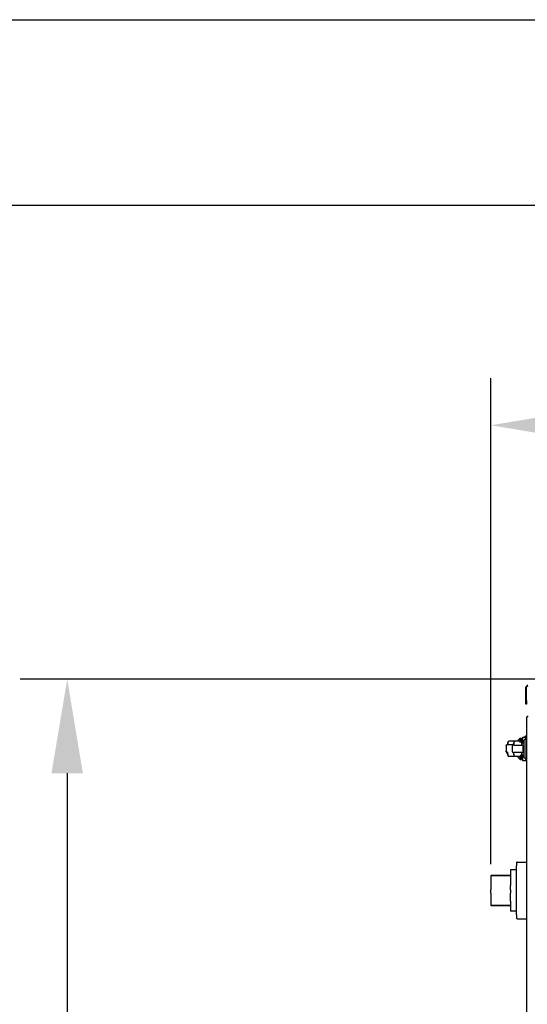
# Model space of a CAD drawing. Extents: x -156717 to 425753, y -51191 to 363295.
# Tile 278 of 502: x 134482 to 135156, y 112950 to 114257. Entities that reach past the tile are written whole.
import ezdxf

# ---------------------------------------------------------------- set-up
doc = ezdxf.new("R2010")
doc.units = 0
doc.header["$LTSCALE"] = 50
doc.layers.get('0').update_dxf_attribs({"linetype": 'CONTINUOUS'})
doc.layers.get('Defpoints').update_dxf_attribs({"linetype": 'CONTINUOUS'})
doc.layers.add('WL570---_TOEVOER', color=3, linetype='CONTINUOUS')
doc.styles.get("Standard").update_dxf_attribs({"font": 'ARIAL.TTF'})
doc.dimstyles.new('ISO-25', dxfattribs={"dimtxt": 2.5, "dimasz": 2.5, "dimexe": 1.25, "dimexo": 0.625, "dimtad": 1, "dimtih": 1, "dimdec": 4, "dimdsep": 46, "dimtxsty": 'Standard', "dimcen": 2.5, "dimadec": 0, "dimazin": 0, "dimtfac": 1, "dimtdec": 4, "dimtmove": 0, "dimatfit": 3, "dimfxl": 0, "dimtvp": 1, "dimtolj": 1, "dimtzin": 0, "dimarcsym": 0})

# ---------------------------------------------------------------- blocks, each defined once
blk = doc.blocks.new('*D172')
at = {"layer": 'Defpoints', "color": 0, "transparency": 16777216}
for p in [(134545.3, 113381.5), (135940.4, 113381.5), (135156.7, 112051.7)]:
    blk.add_point(p, dxfattribs=at)
at = {"layer": 'WL570---_TOEVOER', "color": 0, "lineweight": -2, "transparency": 16777216}
for p, q in [((135909.1, 113381.5), (134482.8, 113381.5)), ((134545.3, 113256.5), (134545.3, 112794.1)), ((134545.3, 112176.7), (134545.3, 112603.9)), ((135125.5, 112051.7), (134482.8, 112051.7))]:
    blk.add_line(p, q, dxfattribs=at)
at = {"layer": 'WL570---_TOEVOER', "color": 0, "transparency": 16777216}
for points in [[(134524.4, 113256.5), (134566.1, 113256.5), (134545.3, 113381.5)], [(134524.4, 112176.7), (134566.1, 112176.7), (134545.3, 112051.7)]]:
    blk.add_solid(points, dxfattribs=at)
at = {"layer": 'WL570---_TOEVOER', "color": 0, "transparency": 16777216, "insert": (134545.3, 112699), "char_height": 125, "attachment_point": 5}
blk.add_mtext('\\A1;1330 HT', dxfattribs=at)
blk = doc.blocks.new('*D173')
at = {"layer": 'Defpoints', "color": 0, "transparency": 16777216}
for p in [(137229.4, 113718.6), (135107.6, 113104.7), (137229.4, 112478.1)]:
    blk.add_point(p, dxfattribs=at)
at = {"layer": 'WL570---_TOEVOER', "color": 0, "lineweight": -2, "transparency": 16777216}
for p, q in [((135107.6, 113135.9), (135107.6, 113781.1)), ((137229.4, 112509.4), (137229.4, 113781.1)), ((135232.6, 113718.6), (137104.4, 113718.6))]:
    blk.add_line(p, q, dxfattribs=at)
at = {"layer": 'WL570---_TOEVOER', "color": 0, "transparency": 16777216}
for points in [[(135232.6, 113739.4), (135232.6, 113697.7), (135107.6, 113718.6)], [(137104.4, 113739.4), (137104.4, 113697.7), (137229.4, 113718.6)]]:
    blk.add_solid(points, dxfattribs=at)
at = {"layer": 'WL570---_TOEVOER', "color": 0, "transparency": 16777216, "insert": (136154.1, 113812.6), "char_height": 125, "attachment_point": 5}
blk.add_mtext('\\A1;2122 HT', dxfattribs=at)

msp = doc.modelspace()

# ---------------------------------------------------------------- linework, layer by layer
at = {"color": 7, "linetype": 'Continuous'}
for p, q in [((131139.19098, 114257.1833), (141479.15977, 114257.1833)), ((131385.38072, 114010.99357), (141232.97004, 114010.99357)), ((135155.10962, 113353.07658), (135155.10962, 113370.57913)), ((135155.10962, 113353.07658), (135154.10948, 113353.07658)), ((135155.10962, 113353.07658), (135155.10962, 113348.07585)), ((135155.10962, 113348.07585), (135154.10948, 113348.07585))]:
    msp.add_line(p, q, dxfattribs=at)
at = {"color": 3, "linetype": 'Continuous'}
for p, q in [((135154.10948, 113353.07658), (135154.10948, 113370.57913)), ((135154.10948, 113348.07585), (135154.10948, 113353.07658))]:
    msp.add_line(p, q, dxfattribs=at)
at = {"color": 6, "linetype": 'Continuous'}
for p, q in [((135155.6097, 113330.87335), (135156.01164, 113331.87337)), ((135155.6097, 113081.52212), (135155.6097, 113330.87335)), ((135156.01164, 113331.87337), (135157.10991, 113332.87371)), ((135130.29672, 113298.30709), (135130.03395, 113297.71346)), ((135130.99095, 113298.82767), (135130.29672, 113298.30709)), ((135131.50539, 113298.91868), (135130.99095, 113298.82767)), ((135138.10714, 113298.91869), (135131.49246, 113298.91869)), ((135139.02031, 113298.91869), (135138.10714, 113298.91869)), ((135139.02668, 113298.80174), (135138.11518, 113297.5736)), ((135139.53429, 113298.71398), (135139.0074, 113298.91868)), ((135139.60721, 113298.91867), (135139.02668, 113298.80174)), ((135147.1215, 113298.91869), (135139.59365, 113298.91869)), ((135143.50793, 113299.91883), (135144.81464, 113301.22555)), ((135143.50793, 113299.91883), (135144.81464, 113301.22555)), ((135143.50793, 113299.91883), (135143.50793, 113298.91869)), ((135144.81464, 113301.22555), (135146.50837, 113302.91927)), ((135144.81464, 113301.22555), (135146.50837, 113302.91927)), ((135146.50837, 113302.91927), (135147.50851, 113302.91927)), ((135146.50837, 113302.91927), (135147.50851, 113302.91927)), ((135146.50837, 113299.64342), (135146.50837, 113302.91927)), ((135146.50837, 113298.91869), (135146.50837, 113299.64342)), ((135146.50837, 113297.41421), (135146.50837, 113298.91869)), ((135147.68848, 113298.80174), (135147.10794, 113298.91867)), ((135147.30849, 113302.91927), (135148.30863, 113302.91927)), ((135147.30849, 113302.91927), (135148.30863, 113302.91927)), ((135147.50851, 113299.58429), (135147.50851, 113302.91927)), ((135147.50851, 113298.91869), (135147.50851, 113299.58429)), ((135147.50851, 113297.41421), (135147.50851, 113298.91869)), ((135148.60801, 113298.91869), (135147.50851, 113298.91869)), ((135148.59997, 113297.5736), (135147.68848, 113298.80174)), ((135148.30863, 113299.58429), (135148.30863, 113302.91927)), ((135148.30863, 113301.30054), (135149.10875, 113301.30054)), ((135148.30863, 113300.48524), (135149.10875, 113300.48524)), ((135148.30863, 113298.91869), (135148.30863, 113299.58429)), ((135148.30863, 113297.96615), (135148.30863, 113298.91869)), ((135149.80885, 113298.91869), (135148.60801, 113298.91869)), ((135149.10875, 113301.30054), (135149.10875, 113300.48524)), ((135149.10875, 113299.91883), (135149.10875, 113300.48524)), ((135149.10875, 113299.09949), (135149.10875, 113299.91883)), ((135149.10875, 113298.91869), (135149.10875, 113299.09949)), ((135149.80885, 113304.25232), (135153.80943, 113304.25232)), ((135149.80885, 113304.25232), (135149.80885, 113299.91883)), ((135149.80885, 113299.91883), (135149.80885, 113299.10672)), ((135149.80885, 113299.10672), (135149.80885, 113299.01981)), ((135149.80885, 113299.01981), (135149.80885, 113297.41421)), ((135150.809, 113299.01981), (135149.80885, 113299.01981)), ((135151.60911, 113299.01981), (135150.809, 113299.01981)), ((135151.60911, 113299.91883), (135154.60955, 113302.91927)), ((135151.60911, 113299.91883), (135154.60955, 113302.91927)), ((135151.60911, 113299.91883), (135151.60911, 113296.69503)), ((135151.87401, 113304.25232), (135152.35283, 113304.73115)), ((135151.87401, 113304.25232), (135152.35283, 113304.73115)), ((135152.35283, 113304.73115), (135152.57525, 113304.95357)), ((135152.35283, 113304.73115), (135152.57525, 113304.95357)), ((135152.57525, 113304.95357), (135152.80476, 113305.18308)), ((135152.57525, 113304.95357), (135152.80476, 113305.18308)), ((135152.80476, 113305.18308), (135153.07533, 113305.45364)), ((135152.80476, 113305.18308), (135153.07533, 113305.45364)), ((135153.07533, 113305.45364), (135153.80943, 113306.18775)), ((135153.07533, 113305.45364), (135153.80943, 113306.18775)), ((135153.80943, 113306.18775), (135154.80958, 113306.18775)), ((135153.80943, 113306.18775), (135154.80958, 113306.18775)), ((135153.80943, 113305.34792), (135153.80943, 113306.18775)), ((135153.80943, 113304.25232), (135153.80943, 113305.34792)), ((135153.80943, 113304.25232), (135154.60955, 113304.25232)), ((135153.80943, 113304.25232), (135154.36576, 113303.34387)), ((135153.80943, 113302.91189), (135153.80943, 113304.25232)), ((135154.36576, 113303.34387), (135154.41032, 113303.25298)), ((135154.57748, 113302.90392), (135154.39996, 113303.27467)), ((135154.60955, 113304.25232), (135155.16588, 113303.34387)), ((135154.60955, 113302.91927), (135155.6097, 113302.91927)), ((135154.60955, 113302.91927), (135155.6097, 113302.91927)), ((135154.60955, 113299.64342), (135154.60955, 113302.91927)), ((135154.60955, 113298.91869), (135154.60955, 113299.64342)), ((135154.60955, 113291.34866), (135154.60955, 113298.91869)), ((135154.80958, 113305.34792), (135154.80958, 113306.18775)), ((135154.80958, 113305.34792), (135155.20008, 113305.34792)), ((135154.80958, 113303.92568), (135154.80958, 113305.34792)), ((135154.80958, 113302.85276), (135154.80958, 113303.92568)), ((135155.16588, 113303.34387), (135155.21044, 113303.25298)), ((135128.00567, 113293.09765), (135128.30864, 113294.00195)), ((135128.00567, 113293.09765), (135128.00567, 113292.81431)), ((135128.00567, 113292.81431), (135128.00567, 113286.10166)), ((135128.00567, 113285.04958), (135128.00567, 113286.10166)), ((135128.13977, 113285.63789), (135128.00567, 113286.10166)), ((135128.23729, 113285.30062), (135128.13977, 113285.63789)), ((135128.73142, 113284.81622), (135128.23729, 113285.30062)), ((135128.30864, 113294.00195), (135128.88245, 113294.46298)), ((135128.88245, 113294.46298), (135129.42693, 113294.6006)), ((135129.42693, 113294.6006), (135129.51779, 113294.60315)), ((135129.51779, 113294.60315), (135130.00596, 113294.61683)), ((135129.79761, 113295.38523), (135129.74339, 113294.6472)), ((135129.74339, 113294.6472), (135129.74905, 113294.72929)), ((135129.84973, 113296.0125), (135129.79761, 113295.38523)), ((135129.89723, 113296.5301), (135129.84973, 113296.0125)), ((135129.93821, 113296.94087), (135129.89723, 113296.5301)), ((135129.95583, 113297.10758), (135129.93821, 113296.94087)), ((135129.98502, 113297.36865), (135129.95583, 113297.10758)), ((135130.00684, 113297.54579), (135129.98502, 113297.36865)), ((135130.00596, 113297.41159), (135130.00601, 113297.42396)), ((135130.00596, 113297.28436), (135130.00596, 113295.63252)), ((135130.00596, 113295.05171), (135130.00596, 113294.72883)), ((135130.00596, 113294.61683), (135130.79748, 113294.61683)), ((135130.00601, 113297.42396), (135130.00738, 113297.47261)), ((135130.03395, 113297.71346), (135130.00684, 113297.54579)), ((135130.79748, 113294.61683), (135137.85141, 113294.61683)), ((135136.10685, 113292.41774), (135136.10685, 113285.41672)), ((135137.61225, 113293.91796), (135137.61927, 113293.91796)), ((135138.10714, 113293.91796), (135137.61225, 113293.91796)), ((135137.84999, 113294.48276), (135137.79719, 113293.91796)), ((135137.85141, 113294.38231), (135138.09421, 113297.29096)), ((135137.9417, 113295.46402), (135137.85141, 113294.38231)), ((135138.09404, 113297.28937), (135137.9417, 113295.46402)), ((135138.10714, 113297.41497), (135138.09404, 113297.28937)), ((135138.09421, 113297.29096), (135138.09425, 113297.29138)), ((135138.09425, 113297.29138), (135138.10714, 113297.41497)), ((135138.10714, 113295.34674), (135138.10714, 113297.29038)), ((135138.10714, 113293.91796), (135138.89866, 113293.91796)), ((135138.89866, 113293.91796), (135147.8165, 113293.91796)), ((135147.8165, 113293.91796), (135148.60801, 113293.91796)), ((135148.60801, 113297.41421), (135148.62126, 113297.28793)), ((135148.62114, 113297.28906), (135148.60801, 113297.41421)), ((135148.60801, 113296.91853), (135148.80987, 113294.55223)), ((135148.81067, 113294.541), (135148.60801, 113296.91853)), ((135148.90472, 113293.91796), (135148.60801, 113293.91796)), ((135148.60803, 113296.9184), (135151.60911, 113296.9184)), ((135148.62115, 113297.28891), (135148.62114, 113297.28906)), ((135148.62126, 113297.28793), (135148.65178, 113296.92218)), ((135148.65178, 113296.92218), (135148.77347, 113295.464)), ((135148.77347, 113295.464), (135148.86374, 113294.38231)), ((135148.80987, 113294.55223), (135148.81239, 113294.48101)), ((135148.83265, 113293.91796), (135148.81067, 113294.541)), ((135148.81239, 113294.48101), (135148.83102, 113293.95388)), ((135148.91598, 113293.87579), (135148.86516, 113294.48287)), ((135149.10649, 113293.91796), (135148.90472, 113293.91796)), ((135149.02009, 113293.91796), (135149.09588, 113293.91796)), ((135149.09588, 113293.91796), (135149.10649, 113293.91796)), ((135150.6083, 113290.91752), (135150.6083, 113292.41774)), ((135150.6083, 113286.91694), (135150.6083, 113290.91752)), ((135150.6083, 113285.41672), (135150.6083, 113286.91694)), ((135151.60911, 113296.69503), (135151.60911, 113292.41774)), ((135151.60911, 113292.41774), (135151.60911, 113290.91752)), ((135151.60911, 113290.91752), (135151.60911, 113288.96024)), ((135151.60911, 113288.96024), (135151.60911, 113286.91694)), ((135151.60911, 113286.91694), (135151.60911, 113285.41672)), ((135151.60911, 113285.41672), (135151.60911, 113281.1872)), ((135154.60955, 113286.4858), (135154.60955, 113291.34866)), ((135154.60955, 113278.81576), (135154.60955, 113286.4858)), ((135128.00567, 113284.73681), (135128.00567, 113285.04958)), ((135128.00567, 113284.73681), (135128.30864, 113283.83252)), ((135128.30864, 113283.83252), (135128.88245, 113283.37148)), ((135128.79156, 113284.78176), (135128.73142, 113284.81622)), ((135129.01915, 113284.6839), (135128.78857, 113284.79163)), ((135128.88245, 113283.37148), (135129.42693, 113283.23386)), ((135129.26479, 113284.61882), (135129.01915, 113284.6839)), ((135129.51807, 113284.59836), (135129.26479, 113284.61882)), ((135129.48622, 113284.57874), (135129.26885, 113284.61813)), ((135129.42693, 113283.23386), (135129.75236, 113283.22474)), ((135129.61122, 113284.25307), (135129.66212, 113283.97182)), ((135129.65931, 113284.54736), (135129.71243, 113284.08027)), ((135129.66212, 113283.97182), (135129.6993, 113283.60129)), ((135129.6993, 113283.60129), (135129.71892, 113283.40567)), ((135129.71243, 113284.08027), (135129.74862, 113283.60519)), ((135129.71892, 113283.40567), (135129.74902, 113283.10564)), ((135129.74856, 113283.60623), (135129.77171, 113283.26098)), ((135129.74905, 113283.1052), (135129.82838, 113282.07058)), ((135129.77171, 113283.26098), (135129.83046, 113282.45681)), ((135129.82838, 113282.07058), (135129.89508, 113281.32685)), ((135129.83046, 113282.45681), (135129.88423, 113281.7871)), ((135129.88423, 113281.7871), (135129.92975, 113281.25439)), ((135129.89508, 113281.32685), (135129.94916, 113280.7893)), ((135129.92975, 113281.25439), (135129.96504, 113280.85484)), ((135129.94916, 113280.7893), (135129.98803, 113280.44018)), ((135129.96504, 113280.85484), (135129.9895, 113280.57851)), ((135129.98803, 113280.44018), (135130.01393, 113280.23744)), ((135129.9895, 113280.57851), (135130.0036, 113280.41207)), ((135130.0036, 113280.41207), (135130.00715, 113280.36514)), ((135130.00596, 113282.20194), (135130.00596, 113280.5501)), ((135130.00735, 113280.36249), (135130.00596, 113280.42257)), ((135130.00715, 113280.36514), (135130.00735, 113280.36249)), ((135130.01393, 113280.23744), (135130.10203, 113279.88545)), ((135130.10203, 113279.88545), (135130.57565, 113279.23869)), ((135130.57565, 113279.23869), (135131.50539, 113278.91578)), ((135138.10714, 113278.91577), (135131.49246, 113278.91577)), ((135137.60867, 113283.9165), (135137.81043, 113283.9165)), ((135137.61927, 113283.9165), (135137.60867, 113283.9165)), ((135137.61927, 113283.9165), (135137.69506, 113283.9165)), ((135137.69506, 113283.9165), (135137.84999, 113283.9165)), ((135137.80136, 113283.93263), (135137.84999, 113283.35159)), ((135137.81043, 113283.9165), (135138.10714, 113283.9165)), ((135137.9417, 113282.37045), (135137.85141, 113283.45215)), ((135137.85141, 113283.45215), (135138.09421, 113280.5435)), ((135138.09404, 113280.54509), (135137.9417, 113282.37045)), ((135138.10714, 113280.41949), (135138.09404, 113280.54509)), ((135138.09421, 113280.5435), (135138.09425, 113280.54308)), ((135138.09425, 113280.54308), (135138.10714, 113280.41949)), ((135138.89866, 113283.9165), (135138.10714, 113283.9165)), ((135138.10714, 113280.54408), (135138.10714, 113282.48772)), ((135139.02031, 113278.91577), (135138.10714, 113278.91577)), ((135138.11518, 113280.26087), (135139.02668, 113279.03273)), ((135147.8165, 113283.9165), (135138.89866, 113283.9165)), ((135139.02668, 113279.03273), (135139.60721, 113278.91579)), ((135147.1215, 113278.91577), (135139.59365, 113278.91577)), ((135143.50793, 113278.91577), (135143.50793, 113277.91563)), ((135143.50793, 113277.91563), (135144.81464, 113276.60892)), ((135143.50793, 113277.91563), (135144.81464, 113276.60892)), ((135144.81464, 113276.60892), (135146.50837, 113274.91519)), ((135144.81464, 113276.60892), (135146.50837, 113274.91519)), ((135146.50837, 113278.19105), (135146.50837, 113278.91577)), ((135146.50837, 113274.91519), (135146.50837, 113278.19105)), ((135146.50837, 113274.91519), (135147.50851, 113274.91519)), ((135146.50837, 113274.91519), (135147.50851, 113274.91519)), ((135147.10794, 113278.91579), (135147.68848, 113279.03273)), ((135147.30849, 113274.91519), (135148.30863, 113274.91519)), ((135147.30849, 113274.91519), (135148.30863, 113274.91519)), ((135147.50851, 113280.42117), (135147.50851, 113280.91763)), ((135147.50851, 113278.91577), (135147.50851, 113280.42117)), ((135147.50851, 113278.2016), (135147.50851, 113278.91577)), ((135148.60801, 113278.91577), (135147.50851, 113278.91577)), ((135147.50851, 113274.91519), (135147.50851, 113278.2016)), ((135147.68848, 113279.03273), (135148.59997, 113280.26087)), ((135148.60801, 113283.9165), (135147.8165, 113283.9165)), ((135148.30863, 113278.91577), (135148.30863, 113279.86832)), ((135148.30863, 113278.2016), (135148.30863, 113278.91577)), ((135148.30863, 113276.53392), (135148.30863, 113278.2016)), ((135149.10875, 113276.53392), (135148.30863, 113276.53392)), ((135148.30863, 113274.91519), (135148.30863, 113276.53392)), ((135148.60801, 113283.9165), (135149.10291, 113283.9165)), ((135148.60801, 113280.91611), (135148.81027, 113283.28777)), ((135148.81012, 113283.28569), (135148.60801, 113280.91611)), ((135148.60801, 113280.91611), (135148.60801, 113280.91611)), ((135148.60801, 113280.42117), (135148.62152, 113280.5492)), ((135148.62105, 113280.54444), (135148.60801, 113280.42117)), ((135148.60801, 113280.42117), (135148.60801, 113280.42117)), ((135149.80885, 113278.91577), (135148.60801, 113278.91577)), ((135148.60815, 113280.91606), (135151.60911, 113280.91606)), ((135148.62113, 113280.54551), (135148.62105, 113280.54444)), ((135148.65206, 113280.91606), (135148.62113, 113280.54551)), ((135148.86374, 113283.45215), (135148.65206, 113280.91606)), ((135148.8324, 113283.9165), (135148.81012, 113283.28569)), ((135148.81027, 113283.28777), (135148.81257, 113283.35306)), ((135148.81257, 113283.35306), (135148.8312, 113283.88065)), ((135148.86517, 113283.3517), (135148.91796, 113283.9165)), ((135148.98019, 113283.9165), (135149.09588, 113283.9165)), ((135149.10291, 113283.9165), (135149.0959, 113283.9165)), ((135149.10875, 113278.35479), (135149.10875, 113278.91577)), ((135149.10875, 113277.89907), (135149.10875, 113278.35479)), ((135149.10875, 113276.53392), (135149.10875, 113277.89907)), ((135149.80885, 113280.69289), (135149.80885, 113280.42117)), ((135149.80885, 113280.42117), (135149.80885, 113278.91577)), ((135149.80885, 113278.91577), (135149.80885, 113278.73573)), ((135149.80885, 113278.73573), (135149.80885, 113278.09712)), ((135149.80885, 113278.09712), (135149.80885, 113277.91563)), ((135149.80885, 113277.91563), (135149.80885, 113273.58214)), ((135149.80885, 113273.58214), (135153.80943, 113273.58214)), ((135151.60911, 113281.1872), (135151.60911, 113280.56601)), ((135151.60911, 113280.56601), (135151.60911, 113277.91563)), ((135151.60911, 113277.91563), (135154.60955, 113274.91519)), ((135151.60911, 113277.91563), (135154.60955, 113274.91519)), ((135153.80943, 113273.58214), (135154.32419, 113275.20055)), ((135153.80943, 113273.58214), (135154.60955, 113273.58214)), ((135154.57748, 113274.93054), (135154.39996, 113274.55979)), ((135154.60955, 113278.19105), (135154.60955, 113278.81576)), ((135154.60955, 113274.91519), (135154.60955, 113278.19105)), ((135154.60955, 113274.91519), (135155.6097, 113274.91519)), ((135154.60955, 113274.91519), (135155.6097, 113274.91519)), ((135154.60955, 113273.58214), (135155.03354, 113274.91519)), ((135155.16588, 113274.4906), (135155.21044, 113274.58148)), ((135141.60765, 113128.34382), (135133.60649, 113128.34382)), ((135133.60649, 113128.33905), (135133.60649, 113121.2356)), ((135141.60765, 113137.34514), (135141.60765, 113137.34514)), ((135141.60765, 113137.34514), (135141.60765, 113137.34514)), ((135141.60765, 113137.34514), (135141.60765, 113136.17339)), ((135141.60765, 113136.17339), (135141.60765, 113133.34455)), ((135141.60765, 113068.33508), (135141.60765, 113133.34455)), ((135142.6078, 113138.34528), (135155.6097, 113138.34528)), ((135107.6027, 113119.84142), (135107.6027, 113119.84139)), ((135107.6027, 113119.84139), (135107.6027, 113119.38169)), ((135107.6027, 113119.38169), (135107.6027, 113119.15465)), ((135107.6027, 113119.15465), (135107.6027, 113118.84141)), ((135107.6027, 113118.84141), (135107.6027, 113112.74149)), ((135133.60649, 113120.84273), (135108.60284, 113120.84273)), ((135108.60284, 113120.84151), (135133.60649, 113120.84151)), ((135133.60649, 113121.2356), (135133.60649, 113120.84237)), ((135133.60649, 113120.84237), (135133.60649, 113119.59154)), ((135133.60649, 113119.59154), (135133.60649, 113114.90437)), ((135107.6027, 113112.74149), (135107.6027, 113108.28486)), ((135107.6027, 113108.28486), (135107.6027, 113105.62377)), ((135107.6027, 113105.62377), (135107.6027, 113104.89935)), ((135107.6027, 113104.89935), (135107.6027, 113103.48304)), ((135107.6027, 113103.48304), (135107.6027, 113101.67914)), ((135133.60649, 113114.90437), (135133.60649, 113107.47622)), ((135133.60649, 113106.60993), (135133.60649, 113107.47622)), ((135133.60649, 113101.67914), (135133.60649, 113106.60993)), ((135107.6027, 113097.29828), (135107.6027, 113101.67914)), ((135107.6027, 113097.29828), (135107.6027, 113096.19141)), ((135107.6027, 113096.19141), (135107.6027, 113095.17074)), ((135107.6027, 113095.17074), (135107.6027, 113094.31642)), ((135107.6027, 113094.31642), (135107.6027, 113094.00512)), ((135107.6027, 113094.00512), (135107.6027, 113093.57096)), ((135107.6027, 113093.57096), (135107.6027, 113087.46986)), ((135133.60649, 113101.67914), (135133.60649, 113097.29828)), ((135133.60649, 113093.57096), (135133.60649, 113097.29828)), ((135133.60649, 113086.77527), (135133.60649, 113093.57096)), ((135107.6027, 113087.46986), (135107.6027, 113083.22509)), ((135107.6027, 113083.22509), (135107.6027, 113082.83822)), ((135107.6027, 113082.83822), (135107.6027, 113082.78441)), ((135107.6027, 113082.78441), (135107.6027, 113082.52498)), ((135107.6027, 113082.52498), (135107.6027, 113081.8382)), ((135107.6027, 113081.8382), (135107.6027, 113081.83824)), ((135108.60284, 113080.83812), (135133.60649, 113080.83812)), ((135133.60649, 113080.8369), (135108.60284, 113080.8369)), ((135133.60649, 113086.77527), (135133.60649, 113082.08809)), ((135133.60649, 113082.08809), (135133.60649, 113080.8369)), ((135133.60649, 113080.8369), (135133.60649, 113073.34058)), ((135155.6097, 112834.80104), (135155.6097, 113081.52212)), ((135141.60765, 113073.33581), (135133.60649, 113073.33581)), ((135141.60765, 113068.33508), (135141.60765, 113065.50624)), ((135141.60765, 113065.50624), (135141.60765, 113064.33449)), ((135141.60765, 113064.33449), (135141.60765, 113064.33449)), ((135142.6078, 113063.33435), (135155.6097, 113063.33435))]:
    msp.add_line(p, q, dxfattribs=at)
at = {"color": 3, "linetype": 'Continuous'}
msp.add_arc((135156.60984, 113370.57913), 2.50036, 90, 180, dxfattribs=at)
at = {"color": 7, "linetype": 'Continuous'}
msp.add_arc((135156.60984, 113370.57913), 1.50022, 90, 180, dxfattribs=at)
at = {"color": 6, "linetype": 'Continuous'}
for centre, radius, start, end in [((135158.61013, 113330.87335), 3.00044, 172.49997911, 180.00000008), ((135137.60707, 113292.41774), 1.50022, 120.00026348, 180), ((135137.60707, 113285.41672), 1.50022, 180, 199.99997739), ((135137.60707, 113292.41774), 1.50022, 90.00048225, 120.00026348), ((135149.10808, 113292.41774), 1.50022, 30, 89.99935497), ((135149.10808, 113285.41672), 1.50022, 300.00026348, 0), ((135149.10808, 113292.41774), 1.50022, 19.99997742, 30), ((135149.10808, 113292.41774), 1.50022, 0, 19.99997742), ((135137.60707, 113285.41672), 1.50022, 199.99997739, 210), ((135137.60707, 113285.41672), 1.50022, 210, 269.99935497), ((135149.10808, 113285.41672), 1.50022, 270.00048224, 300.00026348), ((135142.6078, 113137.34514), 1.00015, 120.00001465, 180), ((135142.6078, 113137.34514), 1.00015, 90, 120.00001465), ((135108.60284, 113119.84148), 1.00015, 119.99997319, 179.99991958), ((135108.60284, 113119.84259), 1.00015, 155.32047658, 179.9999633), ((135108.60284, 113119.84259), 1.00015, 90, 155.32047658), ((135108.60284, 113119.84148), 1.00015, 90, 119.99997319), ((135108.60284, 113081.83705), 1.00015, 180.00003669, 204.67952343), ((135108.60284, 113081.83705), 1.00015, 204.67952343, 270), ((135142.6078, 113064.33449), 1.00015, 180, 239.99998535), ((135142.6078, 113064.33449), 1.00015, 239.99998535, 270)]:
    msp.add_arc(centre, radius, start, end, dxfattribs=at)

# ---------------------------------------------------------------- dimensions: what is measured, and where the dimension line sits
at = {"layer": 'WL570---_TOEVOER'}
dim = msp.add_linear_dim(base=(137229.41199, 113718.56511), p1=(135107.6027, 113104.68397), p2=(137229.41199, 112478.13366), text='<> HT', dimstyle='ISO-25', override={"dimscale": 50, "dimdec": 0}, dxfattribs=at)
dim.commit()
dim.dimension.update_dxf_attribs({"geometry": '*D173', "text_midpoint": (136154.14915, 113718.56511), "dimtype": 160})
dim = msp.add_linear_dim(base=(134545.26244, 113381.48072), p1=(135156.72524, 112051.68688), p2=(135940.38646, 113381.48072), angle=90, text='<> HT', dimstyle='ISO-25', override={"dimscale": 50, "dimdec": 0}, dxfattribs=at)
dim.commit()
dim.dimension.update_dxf_attribs({"geometry": '*D172', "text_midpoint": (134545.26244, 112699.02912), "dimtype": 160})

doc.saveas('drawing.dxf')
